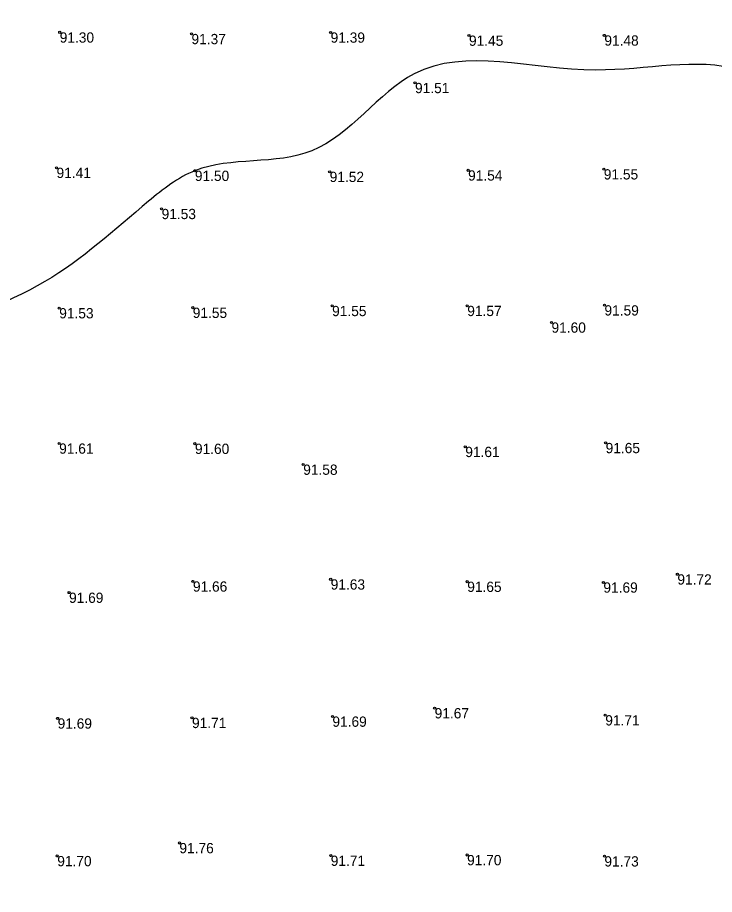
# Model space of a CAD drawing. Extents: x 316000 to 728450, y 314368 to 726000.
# Drawn here: x 726225.7 to 726480.2, y 315550.4 to 315870.5 of the extents above; entities that cross this region are included whole.
import ezdxf

# ---------------------------------------------------------------- set-up
doc = ezdxf.new("R2010")
doc.units = 0
for name, color, linetype in [('RELJ_AATZ_####_TKST_#', 7, 'Continuous'), ('RELJ_ELEM_####_####_#', 7, 'Continuous'), ('RELJ_HORZ_PAMT_####_#', 7, 'Continuous'), ('RELJ_NOGA_####_####_#', 7, 'Continuous')]:
    doc.layers.add(name, color=color, linetype=linetype)

msp = doc.modelspace()

# ---------------------------------------------------------------- linework, layer by layer
at = {"layer": 'RELJ_ELEM_####_####_#'}
for centre in [(726241.1, 315865.14), (726289.23, 315864.57), (726340.04, 315865.11), (726390.56, 315863.97), (726440, 315864.04), (726370.86, 315846.69), (726239.94, 315815.71), (726290.46, 315814.62), (726339.69, 315814.24), (726390.24, 315814.76), (726439.81, 315815.17), (726278.31, 315800.69), (726240.92, 315764.45), (726289.69, 315764.61), (726340.59, 315765.27), (726389.93, 315765.29), (726440.05, 315765.5), (726420.71, 315759.22), (726240.9, 315715.04), (726290.48, 315714.95), (726389.22, 315713.81), (726440.47, 315715.23), (726330.03, 315707.33), (726340.06, 315665.42), (726466.67, 315667.26), (726289.75, 315664.67), (726389.93, 315664.57), (726439.65, 315664.3), (726244.51, 315660.57), (726378.03, 315618.39), (726240.34, 315614.65), (726289.41, 315614.86), (726340.69, 315615.34), (726440.34, 315615.82), (726284.81, 315569.15), (726240.2, 315564.41), (726340.08, 315564.54), (726389.87, 315564.77), (726440.02, 315564.31)]:
    msp.add_circle(centre, 0.375, dxfattribs=at)
at = {"layer": 'RELJ_HORZ_PAMT_####_#'}
for points in [[(727407.26, 315826.81), (727420.88, 315859.78), (727421.31, 315861.98), (727420.84, 315873.16), (727415.63, 315882.87), (727395.8, 315899.43), (727371.45, 315914.61), (727360.58, 315922.6), (727355.76, 315932.78), (727350.87, 315945.8), (727343.65, 315965.03), (727334.62, 315981.5), (727324.71, 316005.53), (727317, 316014.24), (727310.95, 316025.93), (727306.22, 316036.97), (727300.2, 316049.01), (727293.8, 316067.18), (727252.55, 316104.18), (727204.11, 316093.45), (727172.31, 316071.99), (727104.82, 316081.23), (727087.15, 316092.31), (727070.62, 316103.93), (727040.63, 316117.26), (727014.6, 316106.53), (727006.58, 316100.22), (727000.85, 316096.21), (726994.11, 316090.82), (726983.98, 316084.66), (726972.39, 316080.59), (726966.37, 316079.01), (726958.49, 316076.14), (726948.07, 316071.06), (726932.7, 316067.7), (726916.22, 316058.14), (726880.98, 316039.68), (726836.99, 316020.53), (726807.52, 316005.55), (726787.17, 315993.15), (726764.31, 315989.32), (726742.06, 315986.79), (726725.03, 315990.27), (726708.15, 315999.77), (726691.28, 316009.5), (726674.31, 316013.66), (726659.02, 316010.43), (726643.66, 316003.77), (726628.26, 315996.72), (726612.85, 315992.34), (726600.2, 315993.32), (726587.04, 315996.97), (726574, 315999.47), (726567.72, 315999.1), (726561.71, 315997.03), (726548.35, 315992.52), (726536.61, 315988.25), (726525.25, 315984.49), (726513.03, 315977.96), (726485.95, 315966.35), (726456.08, 315949.13), (726439.28, 315937.58), (726388.53, 315922.53), (726290.27, 315916.68), (726240.08, 315917.6), (726226.6, 315921.61), (726211.69, 315923.04), (726191.22, 315924.62), (726136.88, 315919.22), (726111.29, 315920.51), (726086.94, 315922.23)], [(726763.5, 315809.19), (726749.16, 315806.95), (726723.09, 315811.25), (726690.49, 315817.84), (726639.53, 315820.26), (726590.09, 315809.02), (726540.4, 315816.89), (726489.33, 315851.36), (726436.89, 315851.36), (726370.59, 315850.01), (726333.14, 315821.86), (726290.46, 315814.62), (726273.5, 315803.45), (726235.67, 315774.14), (726190.27, 315750.2), (726153.69, 315699.03)]]:
    msp.add_spline(points, degree=3, dxfattribs=at)
at = {"layer": 'RELJ_NOGA_####_####_#'}
for points in [[(726259.12, 315084.51), (726262.72, 315089.26), (726261.56, 315090.84), (726260.2, 315092.42), (726257.29, 315095.53), (726218.91, 315136.38), (726180.31, 315176.84), (726128.67, 315229.97), (726063.7, 315298.11), (725999.9, 315366.09), (725937.21, 315432.09), (725876.35, 315495.23), (725810.58, 315563.08), (725744.7, 315632.91)], [(725740.86, 315626.98), (725805.54, 315558.12), (725870.39, 315491.15), (725932.8, 315426.8), (725994.98, 315360.84), (726059.66, 315292.12), (726075.75, 315275.46), (726092.08, 315259.04), (726108.47, 315242.67), (726124.69, 315226.14), (726193.27, 315154.03), (726250.06, 315092.6), (726256.32, 315085.83), (726258.82, 315084.29), (726259.12, 315084.51)]]:
    msp.add_spline(points, degree=3, dxfattribs=at)

# ---------------------------------------------------------------- texts
at = {"layer": 'RELJ_AATZ_####_TKST_#'}
for s, p in [('91.30', (726241.1, 315861.39)), ('91.37', (726289.23, 315860.82)), ('91.39', (726340.04, 315861.36)), ('91.45', (726390.56, 315860.22)), ('91.48', (726440, 315860.29)), ('91.51', (726370.86, 315842.94)), ('91.41', (726239.94, 315811.96)), ('91.50', (726290.46, 315810.87)), ('91.52', (726339.69, 315810.49)), ('91.54', (726390.24, 315811.01)), ('91.55', (726439.81, 315811.42)), ('91.53', (726278.31, 315796.94)), ('91.55', (726289.69, 315760.86)), ('91.55', (726340.59, 315761.52)), ('91.57', (726389.93, 315761.54)), ('91.59', (726440.05, 315761.75)), ('91.53', (726240.92, 315760.7)), ('91.60', (726420.71, 315755.47)), ('91.61', (726240.9, 315711.29)), ('91.60', (726290.48, 315711.2)), ('91.61', (726389.22, 315710.06)), ('91.65', (726440.47, 315711.48)), ('91.58', (726330.03, 315703.58)), ('91.63', (726340.06, 315661.67)), ('91.72', (726466.67, 315663.51)), ('91.66', (726289.75, 315660.92)), ('91.65', (726389.93, 315660.82)), ('91.69', (726439.65, 315660.55)), ('91.69', (726244.51, 315656.82)), ('91.67', (726378.03, 315614.64)), ('91.69', (726240.34, 315610.9)), ('91.71', (726289.41, 315611.11)), ('91.69', (726340.69, 315611.59)), ('91.71', (726440.34, 315612.07)), ('91.76', (726284.81, 315565.4)), ('91.70', (726240.2, 315560.66)), ('91.71', (726340.08, 315560.79)), ('91.70', (726389.87, 315561.02)), ('91.73', (726440.02, 315560.56))]:
    msp.add_text(s, height=3.75, dxfattribs=at).set_placement(p)

doc.saveas('drawing.dxf')
